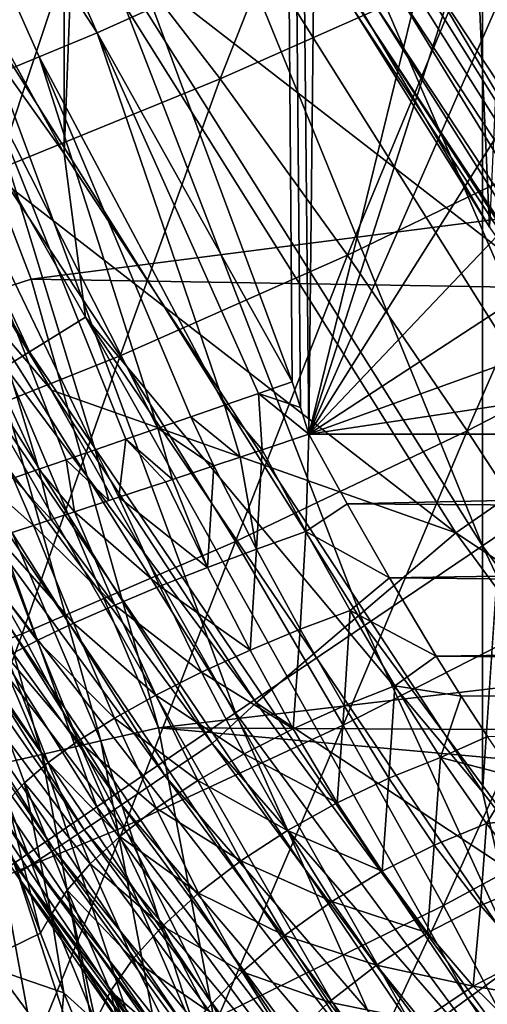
# Model space of a CAD drawing. Header units: metres. Extents: x -104 to 104, y -68 to 90.
# Tile 481 of 656: x -19.82 to -18.73, y 30.46 to 32.75. Entities that reach past the tile are written whole.
import ezdxf

# ---------------------------------------------------------------- set-up
doc = ezdxf.new("R2010")
doc.units = ezdxf.units.M
doc.layers.add('solid_FIT-BATH-153_SW0002', color=7, linetype='CONTINUOUS')

msp = doc.modelspace()

# ---------------------------------------------------------------- linework, layer by layer
at = {"layer": 'solid_FIT-BATH-153_SW0002'}
for points in [[(-18.742653, 57.616692, 8.296501), (-19.715815, 56.130165, 8.296501), (-19.714703, 32.439678, 8.296501)], [(-18.742653, 57.616692, 8.296501), (-19.714703, 32.439678, 8.296501), (-18.741398, 30.953238, 8.296501)], [(-17.85, 44.28587, 8.296501), (-18.742653, 57.616692, 8.296501), (-18.741398, 30.953238, 8.296501)], [(-18.885019, 57.414021, -4.703498), (-19.388058, 56.659203, -4.703498), (-19.145222, 31.785889, -4.703498)], [(-18.885019, 57.414021, -4.703498), (-19.145222, 31.785889, -4.703498), (-16.769373, 41.495667, -4.703498)], [(-19.388058, 56.659203, -4.703498), (-19.508188, 32.77861, -4.703498), (-19.184099, 31.90819, -4.703498)], [(-19.388058, 56.659203, -4.703498), (-19.164806, 31.84791, -4.703498), (-19.145222, 31.785889, -4.703498)], [(-19.388058, 56.659203, -4.703498), (-19.184099, 31.90819, -4.703498), (-19.164806, 31.84791, -4.703498)], [(-19.715815, 56.130165, 8.296501), (-20.570929, 33.998077, 8.296501), (-19.714703, 32.439678, 8.296501)], [(-17.85, 44.28587, 8.296501), (-18.741398, 30.953238, 8.296501), (-17.656555, 29.546558, 8.296501)], [(-6.5, 42.02853, 69.796501), (-16.460951, 32.067577, 69.796501), (-20.239317, 41.027462, 69.796501)], [(-19.145222, 31.785889, -4.703498), (-16.48193, 40.121147, -4.703498), (-16.769373, 41.495667, -4.703498)], [(-20.239317, 41.027462, 69.796501), (-16.460951, 32.067577, 69.796501), (-19.915155, 39.424294, 69.796501)], [(-19.145222, 31.785889, -4.703498), (-16.08156, 38.773827, -4.703498), (-16.48193, 40.121147, -4.703498)], [(-19.915155, 39.424294, 69.796501), (-16.460951, 32.067577, 69.796501), (-19.463993, 37.851372, 69.796501)], [(-19.145222, 31.785889, -4.703498), (-15.571664, 37.46529, -4.703498), (-16.08156, 38.773827, -4.703498)], [(-19.463993, 37.851372, 69.796501), (-16.460951, 32.067577, 69.796501), (-18.888876, 36.319771, 69.796501)], [(-19.145222, 31.785889, -4.703498), (-14.955724, 36.20351, -4.703498), (-15.571664, 37.46529, -4.703498)], [(-18.725256, 32.268173, 43.296501), (-19.5937, 33.743145, 43.296501), (-18.908926, 36.367424, 43.296501)], [(-18.725256, 32.268173, 43.296501), (-18.908926, 36.367424, 43.296501), (-18.57268, 35.608166, 43.296501)], [(-18.888876, 36.319771, 69.796501), (-16.460951, 32.067577, 69.796501), (-18.193844, 34.839634, 69.796501)], [(-19.145222, 31.785889, -4.703498), (-14.23703, 34.995743, -4.703498), (-14.955724, 36.20351, -4.703498)], [(-19.145222, 31.785889, -4.703498), (-13.421382, 33.852093, -4.703498), (-14.23703, 34.995743, -4.703498)], [(-20.558306, 33.62851, 8.308804), (-19.714703, 32.439678, 8.296501), (-20.570929, 33.998077, 8.296501)], [(-19.145222, 31.785889, -4.703498), (-12.515286, 32.780834, -4.703498), (-13.421382, 33.852093, -4.703498)], [(-19.041121, 32.775101, 71.996498), (-19.5937, 33.743145, 43.296501), (-18.725256, 32.268173, 43.296501)], [(-20.694223, 33.558823, 8.345485), (-19.794971, 31.978165, 8.345485), (-20.558306, 33.62851, 8.308804)], [(-20.558306, 33.62851, 8.308804), (-19.664927, 32.058277, 8.308804), (-19.714703, 32.439678, 8.296501)], [(-19.794971, 31.978165, 8.345485), (-19.664927, 32.058277, 8.308804), (-20.558306, 33.62851, 8.308804)], [(-19.17585, 33.305809, 14.040627), (-18.67486, 33.600277, 14.401418), (-17.821882, 32.235924, 14.394215)], [(-19.918344, 31.90177, 8.405631), (-19.794971, 31.978165, 8.345485), (-20.694223, 33.558823, 8.345485)], [(-20.143105, 33.496628, -4.659503), (-19.637594, 32.72028, -4.693029), (-20.010075, 33.561489, -4.692794)], [(-20.010075, 33.561489, -4.692794), (-19.637594, 32.72028, -4.693029), (-19.508188, 32.77861, -4.703498)], [(-20.143105, 33.496628, -4.659503), (-19.905497, 32.609352, -4.604479), (-19.772593, 32.664246, -4.660512)], [(-20.143105, 33.496628, -4.659503), (-19.772593, 32.664246, -4.660512), (-19.637594, 32.72028, -4.693029)], [(-18.820417, 33.424252, 18.822279), (-17.959274, 32.052608, 18.813835), (-18.709429, 33.485641, 19.254391)], [(-18.971424, 33.339684, 18.409176), (-18.103037, 31.956608, 18.400887), (-18.820417, 33.424252, 18.822279)], [(-18.103037, 31.956608, 18.400887), (-17.959274, 32.052608, 18.813835), (-18.820417, 33.424252, 18.822279)], [(-19.704905, 32.994881, 13.73831), (-20.192245, 32.63361, 13.509367), (-20.612726, 33.394638, 13.513731)], [(-19.160166, 33.233231, 18.019281), (-18.282755, 31.835966, 18.011118), (-18.971424, 33.339684, 18.409176)], [(-18.282755, 31.835966, 18.011118), (-18.103037, 31.956608, 18.400887), (-18.971424, 33.339684, 18.409176)], [(-18.299282, 31.905388, 14.033292), (-19.704905, 32.994881, 13.73831), (-19.17585, 33.305809, 14.040627)], [(-18.299282, 31.905388, 14.033292), (-19.17585, 33.305809, 14.040627), (-17.821882, 32.235924, 14.394215)], [(-19.35165, 32.613201, -13.836963), (-19.664909, 33.020435, -13.91087), (-19.100437, 33.250381, -14.583529)], [(-18.780563, 32.86726, -14.517686), (-19.35165, 32.613201, -13.836963), (-19.100437, 33.250381, -14.583529)], [(-19.384361, 33.106182, 17.656797), (-18.496256, 31.692146, 17.648727), (-19.160166, 33.233231, 18.019281)], [(-18.496256, 31.692146, 17.648727), (-18.282755, 31.835966, 18.011118), (-19.160166, 33.233231, 18.019281)], [(-12.761325, 33.054302, 1.296502), (-19.791122, 32.1469, 1.296502), (-20.178097, 33.156738, 1.296502)], [(-19.919971, 32.106178, 1.287417), (-20.178097, 33.156738, 1.296502), (-19.791122, 32.1469, 1.296502)], [(-18.476353, 32.481934, -14.464563), (-18.780563, 32.86726, -14.517686), (-18.149902, 33.167023, -15.181285)], [(-19.641727, 32.959831, 17.325928), (-18.741367, 31.526608, 17.317909), (-19.384361, 33.106182, 17.656797)], [(-18.741367, 31.526608, 17.317909), (-18.496256, 31.692146, 17.648727), (-19.384361, 33.106182, 17.656797)], [(-12.761325, 33.054302, 1.296502), (-11.762646, 32.012421, 1.296502), (-19.791122, 32.1469, 1.296502)], [(-19.870806, 32.401764, -13.138172), (-20.17663, 32.830833, -13.219978), (-19.664909, 33.020435, -13.91087)], [(-19.35165, 32.613201, -13.836963), (-19.870806, 32.401764, -13.138172), (-19.664909, 33.020435, -13.91087)], [(-19.704905, 32.994881, 13.73831), (-18.803436, 31.556328, 13.730782), (-20.192245, 32.63361, 13.509367)], [(-18.299282, 31.905388, 14.033292), (-18.803436, 31.556328, 13.730782), (-19.704905, 32.994881, 13.73831)], [(-18.796759, 32.922825, 72.609146), (-17.850151, 31.487062, 72.609138), (-18.698925, 32.981968, 72.689247)], [(-19.929745, 32.795609, 17.030598), (-19.015694, 31.340967, 17.022587), (-19.641727, 32.959831, 17.325928)], [(-19.015694, 31.340967, 17.022587), (-18.741367, 31.526608, 17.317909), (-19.641727, 32.959831, 17.325928)], [(-18.881189, 32.871784, 72.510399), (-17.930328, 31.429575, 72.510384), (-18.796759, 32.922825, 72.609146)], [(-17.930328, 31.429575, 72.510384), (-17.850151, 31.487062, 72.609138), (-18.796759, 32.922825, 72.609146)], [(-18.949646, 32.830402, 72.396004), (-17.995335, 31.382963, 72.395988), (-18.881189, 32.871784, 72.510399)], [(-17.995335, 31.382963, 72.395988), (-17.930328, 31.429575, 72.510384), (-18.881189, 32.871784, 72.510399)], [(-19.05575, 32.202919, -13.776431), (-19.35165, 32.613201, -13.836963), (-18.780563, 32.86726, -14.517686)], [(-18.476353, 32.481934, -14.464563), (-19.05575, 32.202919, -13.776431), (-18.780563, 32.86726, -14.517686)], [(-19.000042, 32.799934, 72.269447), (-18.043192, 31.34865, 72.269432), (-18.949646, 32.830402, 72.396004)], [(-18.043192, 31.34865, 72.269432), (-17.995335, 31.382963, 72.395988), (-18.949646, 32.830402, 72.396004)], [(-20.244986, 32.615471, 16.773685), (-19.315971, 31.137434, 16.765635), (-19.929745, 32.795609, 17.030598)], [(-19.315971, 31.137434, 16.765635), (-19.015694, 31.340967, 17.022587), (-19.929745, 32.795609, 17.030598)], [(-19.637594, 32.72028, -4.693029), (-19.184099, 31.90819, -4.703498), (-19.508188, 32.77861, -4.703498)], [(-19.145222, 31.785889, -4.703498), (-11.521718, 31.785887, -4.703498), (-12.515286, 32.780834, -4.703498)], [(-19.041121, 32.775101, 71.996498), (-18.082199, 31.320681, 71.996498), (-19.030848, 32.781311, 72.134575)], [(-19.030848, 32.781311, 72.134575), (-18.072445, 31.327677, 72.134567), (-19.000042, 32.799934, 72.269447)], [(-18.082199, 31.320681, 71.996498), (-18.072445, 31.327677, 72.134567), (-19.030848, 32.781311, 72.134575)], [(-18.072445, 31.327677, 72.134567), (-18.043192, 31.34865, 72.269432), (-19.000042, 32.799934, 72.269447)], [(-19.041121, 32.775101, 71.996498), (-18.725256, 32.268173, 43.296501), (-18.082199, 31.320681, 71.996498)], [(-19.637594, 32.72028, -4.693029), (-19.772593, 32.664246, -4.660512), (-19.341415, 31.853647, -4.689392)], [(-19.637594, 32.72028, -4.693029), (-19.262625, 31.880962, -4.699973), (-19.184099, 31.90819, -4.703498)], [(-19.637594, 32.72028, -4.693029), (-19.341415, 31.853647, -4.689392), (-19.262625, 31.880962, -4.699973)], [(-19.772593, 32.664246, -4.660512), (-19.905497, 32.609352, -4.604479), (-19.496185, 31.800034, -4.647151)], [(-19.772593, 32.664246, -4.660512), (-19.496185, 31.800034, -4.647151), (-19.419559, 31.826569, -4.671768)], [(-19.772593, 32.664246, -4.660512), (-19.419559, 31.826569, -4.671768), (-19.341415, 31.853647, -4.689392)], [(-20.2966, 32.538017, 13.45178), (-20.192245, 32.63361, 13.509367), (-19.743784, 31.888901, 13.504889)], [(-18.803436, 31.556328, 13.730782), (-19.743784, 31.888901, 13.504889), (-20.192245, 32.63361, 13.509367)], [(-20.583803, 32.421501, 16.557819), (-19.638731, 30.918362, 16.549681), (-20.244986, 32.615471, 16.773685)], [(-19.638731, 30.918362, 16.549681), (-19.315971, 31.137434, 16.765635), (-20.244986, 32.615471, 16.773685)], [(-19.905497, 32.609352, -4.604479), (-20.031179, 32.557743, -4.525271), (-19.641966, 31.749643, -4.577766)], [(-19.905497, 32.609352, -4.604479), (-19.641966, 31.749643, -4.577766), (-19.570616, 31.774288, -4.615658)], [(-19.905497, 32.609352, -4.604479), (-19.570616, 31.774288, -4.615658), (-19.496185, 31.800034, -4.647151)], [(-19.584124, 31.968662, -13.070144), (-19.870806, 32.401764, -13.138172), (-19.35165, 32.613201, -13.836963)], [(-19.05575, 32.202919, -13.776431), (-19.584124, 31.968662, -13.070144), (-19.35165, 32.613201, -13.836963)], [(-20.031179, 32.557743, -4.525271), (-20.144617, 32.511494, -4.425079), (-19.773426, 31.704376, -4.484432)], [(-20.031179, 32.557743, -4.525271), (-19.773426, 31.704376, -4.484432), (-19.709444, 31.726381, -4.534065)], [(-20.031179, 32.557743, -4.525271), (-19.709444, 31.726381, -4.534065), (-19.641966, 31.749643, -4.577766)], [(-20.411684, 32.47179, 13.371123), (-20.2966, 32.538017, 13.45178), (-19.370306, 31.066263, 13.442765)], [(-20.2966, 32.538017, 13.45178), (-19.743784, 31.888901, 13.504889), (-19.267572, 31.160988, 13.500312)], [(-19.370306, 31.066263, 13.442765), (-20.2966, 32.538017, 13.45178), (-19.267572, 31.160988, 13.500312)], [(-20.144617, 32.511494, -4.425079), (-19.833342, 31.683834, -4.429234), (-19.773426, 31.704376, -4.484432)], [(-18.776823, 31.793888, -13.729836), (-19.05575, 32.202919, -13.776431), (-18.476353, 32.481934, -14.464563)], [(-18.187603, 32.098366, -14.424629), (-18.776823, 31.793888, -13.729836), (-18.476353, 32.481934, -14.464563)], [(-20.517118, 32.411407, 13.267893), (-20.411684, 32.47179, 13.371123), (-19.480169, 30.991669, 13.362107)], [(-19.480169, 30.991669, 13.362107), (-20.411684, 32.47179, 13.371123), (-19.370306, 31.066263, 13.442765)], [(-19.664927, 32.058277, 8.308804), (-18.741398, 30.953238, 8.296501), (-19.714703, 32.439678, 8.296501)], [(-20.608267, 32.359497, 13.145173), (-20.517118, 32.411407, 13.267893), (-19.58086, 30.923668, 13.258877)], [(-19.980505, 30.686106, 16.37735), (-19.638731, 30.918362, 16.549681), (-20.583803, 32.421501, 16.557819)], [(-19.58086, 30.923668, 13.258877), (-20.517118, 32.411407, 13.267893), (-19.480169, 30.991669, 13.362107)], [(-19.584124, 31.968662, -13.070144), (-20.068623, 31.775509, -12.344573), (-19.870806, 32.401764, -13.138172)], [(-20.681046, 32.318352, 13.007077), (-20.608267, 32.359497, 13.145173), (-19.667944, 30.86521, 13.136156)], [(-19.667944, 30.86521, 13.136156), (-20.608267, 32.359497, 13.145173), (-19.58086, 30.923668, 13.258877)], [(-20.733307, 32.289124, 12.859344), (-20.681046, 32.318352, 13.007077), (-19.737513, 30.818863, 12.99806)], [(-19.737513, 30.818863, 12.99806), (-20.681046, 32.318352, 13.007077), (-19.667944, 30.86521, 13.136156)], [(-20.763931, 32.272373, 12.708), (-20.733307, 32.289124, 12.859344), (-19.7875, 30.785917, 12.850327)], [(-19.7875, 30.785917, 12.850327), (-20.733307, 32.289124, 12.859344), (-19.737513, 30.818863, 12.99806)], [(-19.816826, 30.766994, 12.698982), (-20.763931, 32.272373, 12.708), (-19.7875, 30.785917, 12.850327)], [(-19.827871, 30.763479, 12.550632), (-20.763931, 32.272373, 12.708), (-19.816826, 30.766994, 12.698982)], [(-19.316023, 31.536142, -13.016539), (-19.584124, 31.968662, -13.070144), (-19.05575, 32.202919, -13.776431)], [(-18.776823, 31.793888, -13.729836), (-19.316023, 31.536142, -13.016539), (-19.05575, 32.202919, -13.776431)], [(-19.919971, 32.106178, 1.287417), (-19.791122, 32.1469, 1.296502), (-19.494747, 31.102777, 1.296502)], [(-11.762646, 32.012421, 1.296502), (-19.494747, 31.102777, 1.296502), (-19.791122, 32.1469, 1.296502)], [(-19.628767, 31.072577, 1.287126), (-20.051916, 32.06234, 1.258349), (-19.919971, 32.106178, 1.287417)], [(-19.628767, 31.072577, 1.287126), (-19.919971, 32.106178, 1.287417), (-19.494747, 31.102777, 1.296502)], [(-18.514418, 31.390266, -13.697755), (-18.776823, 31.793888, -13.729836), (-18.187603, 32.098366, -14.424629)], [(-19.766575, 31.040852, 1.257059), (-20.183548, 32.018517, 1.207534), (-20.051916, 32.06234, 1.258349)], [(-19.628767, 31.072577, 1.287126), (-19.766575, 31.040852, 1.257059), (-20.051916, 32.06234, 1.258349)], [(-19.794971, 31.978165, 8.345485), (-18.77523, 30.472424, 8.345486), (-19.664927, 32.058277, 8.308804)], [(-19.664927, 32.058277, 8.308804), (-18.651855, 30.562468, 8.308805), (-18.741398, 30.953238, 8.296501)], [(-18.77523, 30.472424, 8.345486), (-18.651855, 30.562468, 8.308805), (-19.664927, 32.058277, 8.308804)], [(-19.766575, 31.040852, 1.257059), (-19.904064, 31.00909, 1.204397), (-20.183548, 32.018517, 1.207534)], [(-11.762646, 32.012421, 1.296502), (-10.679956, 31.059551, 1.296502), (-19.494747, 31.102777, 1.296502)], [(-19.918344, 31.90177, 8.405631), (-18.89226, 30.386625, 8.405632), (-19.794971, 31.978165, 8.345485)], [(-18.89226, 30.386625, 8.405632), (-18.77523, 30.472424, 8.345486), (-19.794971, 31.978165, 8.345485)], [(-19.811953, 31.3216, -12.283581), (-20.068623, 31.775509, -12.344573), (-19.584124, 31.968662, -13.070144)], [(-19.316023, 31.536142, -13.016539), (-19.811953, 31.3216, -12.283581), (-19.584124, 31.968662, -13.070144)], [(-19.559021, 30.377449, 9.296535), (-20.574167, 31.928558, 9.296534), (-19.827871, 30.763479, 12.550632)], [(-20.370541, 31.618406, 9.141334), (-20.574167, 31.928558, 9.296534), (-19.559021, 30.377449, 9.296535)], [(-19.262625, 31.880962, -4.699973), (-19.164806, 31.84791, -4.703498), (-19.184099, 31.90819, -4.703498)], [(-20.03204, 31.831034, 8.487758), (-19.000095, 30.307243, 8.487759), (-19.918344, 31.90177, 8.405631)], [(-19.000095, 30.307243, 8.487759), (-18.89226, 30.386625, 8.405632), (-19.918344, 31.90177, 8.405631)], [(-18.803436, 31.556328, 13.730782), (-19.267572, 31.160988, 13.500312), (-19.743784, 31.888901, 13.504889)], [(-17.321585, 30.574217, 14.025674), (-18.803436, 31.556328, 13.730782), (-18.299282, 31.905388, 14.033292)], [(-19.262625, 31.880962, -4.699973), (-19.341415, 31.853647, -4.689392), (-19.25403, 31.749744, -4.696884)], [(-19.262625, 31.880962, -4.699973), (-19.145222, 31.785889, -4.703498), (-19.164806, 31.84791, -4.703498)], [(-19.262625, 31.880962, -4.699973), (-19.25403, 31.749744, -4.696884), (-19.145222, 31.785889, -4.703498)], [(-19.341415, 31.853647, -4.689392), (-19.419559, 31.826569, -4.671768), (-19.305435, 31.732683, -4.689159)], [(-19.341415, 31.853647, -4.689392), (-19.305435, 31.732683, -4.689159), (-19.25403, 31.749744, -4.696884)], [(-20.133301, 31.767786, 8.58984), (-19.000095, 30.307243, 8.487759), (-20.03204, 31.831034, 8.487758)], [(-19.419559, 31.826569, -4.671768), (-19.496185, 31.800034, -4.647151), (-19.36644, 31.71245, -4.676056)], [(-19.419559, 31.826569, -4.671768), (-19.36644, 31.71245, -4.676056), (-19.305435, 31.732683, -4.689159)], [(-19.496185, 31.800034, -4.647151), (-19.570616, 31.774288, -4.615658), (-19.462679, 31.680553, -4.646149)], [(-19.496185, 31.800034, -4.647151), (-19.462679, 31.680553, -4.646149), (-19.36644, 31.71245, -4.676056)], [(-19.065872, 31.108664, -12.978014), (-19.316023, 31.536142, -13.016539), (-18.776823, 31.793888, -13.729836)], [(-18.514418, 31.390266, -13.697755), (-19.065872, 31.108664, -12.978014), (-18.776823, 31.793888, -13.729836)], [(-19.811953, 31.3216, -12.283581), (-20.270819, 31.146889, -11.528717), (-20.068623, 31.775509, -12.344573)], [(-19.570616, 31.774288, -4.615658), (-19.641966, 31.749643, -4.577766), (-19.587172, 31.639345, -4.588851)], [(-19.570616, 31.774288, -4.615658), (-19.587172, 31.639345, -4.588851), (-19.477936, 31.675501, -4.640298)], [(-19.570616, 31.774288, -4.615658), (-19.477936, 31.675501, -4.640298), (-19.462679, 31.680553, -4.646149)], [(-19.152346, 31.559675, -4.713239), (-19.145222, 31.785889, -4.703498), (-19.25403, 31.749744, -4.696884)], [(-19.056227, 31.624271, -4.71223), (-19.145222, 31.785889, -4.703498), (-19.152346, 31.559675, -4.713239)], [(-19.056227, 31.624271, -4.71223), (-11.521718, 31.785887, -4.703498), (-19.145222, 31.785889, -4.703498)], [(-11.282486, 31.56954, -4.720698), (-11.521718, 31.785887, -4.703498), (-19.056227, 31.624271, -4.71223)], [(-20.21966, 31.713634, 8.709358), (-19.096128, 30.236309, 8.589841), (-20.133301, 31.767786, 8.58984)], [(-20.133301, 31.767786, 8.58984), (-19.096128, 30.236309, 8.589841), (-19.000095, 30.307243, 8.487759)], [(-19.641966, 31.749643, -4.577766), (-19.709444, 31.726381, -4.534065), (-19.610781, 31.631538, -4.575381)], [(-19.641966, 31.749643, -4.577766), (-19.610781, 31.631538, -4.575381), (-19.587172, 31.639345, -4.588851)], [(-19.25403, 31.749744, -4.696884), (-19.305435, 31.732683, -4.689159), (-19.266827, 31.518827, -4.696533)], [(-19.152346, 31.559675, -4.713239), (-19.25403, 31.749744, -4.696884), (-19.266827, 31.518827, -4.696533)], [(-19.709444, 31.726381, -4.534065), (-19.773426, 31.704376, -4.484432), (-19.690557, 31.605173, -4.522802)], [(-19.709444, 31.726381, -4.534065), (-19.690557, 31.605173, -4.522802), (-19.610781, 31.631538, -4.575381)], [(-19.305435, 31.732683, -4.689159), (-19.36644, 31.71245, -4.676056), (-19.266827, 31.518827, -4.696533)], [(-20.289019, 31.669966, 8.843363), (-19.17802, 30.175613, 8.709358), (-20.21966, 31.713634, 8.709358)], [(-20.21966, 31.713634, 8.709358), (-19.17802, 30.175613, 8.709358), (-19.096128, 30.236309, 8.589841)], [(-19.773426, 31.704376, -4.484432), (-19.833342, 31.683834, -4.429234), (-19.744375, 31.587404, -4.480219)], [(-19.773426, 31.704376, -4.484432), (-19.744375, 31.587404, -4.480219), (-19.690557, 31.605173, -4.522802)], [(-19.36644, 31.71245, -4.676056), (-19.462679, 31.680553, -4.646149), (-19.381002, 31.476036, -4.664159)], [(-19.266827, 31.518827, -4.696533), (-19.36644, 31.71245, -4.676056), (-19.381002, 31.476036, -4.664159)], [(-19.833342, 31.683834, -4.429234), (-19.888689, 31.66493, -4.368978), (-19.785381, 31.573877, -4.443126)], [(-19.833342, 31.683834, -4.429234), (-19.785381, 31.573877, -4.443126), (-19.744375, 31.587404, -4.480219)], [(-19.462679, 31.680553, -4.646149), (-19.477936, 31.675501, -4.640298), (-19.381002, 31.476036, -4.664159)], [(-18.741367, 31.526608, 17.317909), (-17.736057, 30.163151, 17.309597), (-18.496256, 31.692146, 17.648727)], [(-20.339716, 31.637938, 8.988549), (-19.243786, 30.126699, 8.843364), (-20.289019, 31.669966, 8.843363)], [(-20.289019, 31.669966, 8.843363), (-19.243786, 30.126699, 8.843364), (-19.17802, 30.175613, 8.709358)], [(-19.888689, 31.66493, -4.368978), (-19.869358, 31.546207, -4.351759), (-19.785381, 31.573877, -4.443126)], [(-19.381002, 31.476036, -4.664159), (-19.477936, 31.675501, -4.640298), (-19.587172, 31.639345, -4.588851)], [(-20.370541, 31.618406, 9.141334), (-19.291851, 30.090843, 8.988549), (-20.339716, 31.637938, 8.988549)], [(-20.339716, 31.637938, 8.988549), (-19.291851, 30.090843, 8.988549), (-19.243786, 30.126699, 8.843364)], [(-19.587172, 31.639345, -4.588851), (-19.610781, 31.631538, -4.575381), (-19.690557, 31.605173, -4.522802)], [(-19.492065, 31.432182, -4.615545), (-19.587172, 31.639345, -4.588851), (-19.690557, 31.605173, -4.522802)], [(-19.381002, 31.476036, -4.664159), (-19.587172, 31.639345, -4.588851), (-19.492065, 31.432182, -4.615545)], [(-20.370541, 31.618406, 9.141334), (-19.559021, 30.377449, 9.296535), (-19.321074, 30.068989, 9.141335)], [(-20.370541, 31.618406, 9.141334), (-19.321074, 30.068989, 9.141335), (-19.291851, 30.090843, 8.988549)], [(-18.957809, 31.451374, -4.741274), (-19.056227, 31.624271, -4.71223), (-19.152346, 31.559675, -4.713239)], [(-11.282486, 31.56954, -4.720698), (-19.056227, 31.624271, -4.71223), (-18.957809, 31.451374, -4.741274)], [(-19.596912, 31.388401, -4.5512), (-19.744375, 31.587404, -4.480219), (-19.785381, 31.573877, -4.443126)], [(-19.596912, 31.388401, -4.5512), (-19.690557, 31.605173, -4.522802), (-19.744375, 31.587404, -4.480219)], [(-19.492065, 31.432182, -4.615545), (-19.690557, 31.605173, -4.522802), (-19.596912, 31.388401, -4.5512)], [(-19.692678, 31.345844, -4.472395), (-19.785381, 31.573877, -4.443126), (-19.869358, 31.546207, -4.351759)], [(-19.596912, 31.388401, -4.5512), (-19.785381, 31.573877, -4.443126), (-19.692678, 31.345844, -4.472395)], [(-11.057472, 31.373402, -4.760864), (-11.282486, 31.56954, -4.720698), (-18.957809, 31.451374, -4.741274)], [(-19.776934, 31.305601, -4.381118), (-19.869358, 31.546207, -4.351759), (-19.941057, 31.522625, -4.251236)], [(-19.692678, 31.345844, -4.472395), (-19.869358, 31.546207, -4.351759), (-19.776934, 31.305601, -4.381118)], [(-18.803436, 31.556328, 13.730782), (-17.798231, 30.189171, 13.722974), (-19.267572, 31.160988, 13.500312)], [(-19.152346, 31.559675, -4.713239), (-19.266827, 31.518827, -4.696533), (-19.165882, 31.331875, -4.740661)], [(-19.049355, 31.375885, -4.752745), (-19.152346, 31.559675, -4.713239), (-19.165882, 31.331875, -4.740661)], [(-18.957809, 31.451374, -4.741274), (-19.152346, 31.559675, -4.713239), (-19.049355, 31.375885, -4.752745)], [(-17.321585, 30.574217, 14.025674), (-17.798231, 30.189171, 13.722974), (-18.803436, 31.556328, 13.730782)], [(-19.776934, 31.305601, -4.381118), (-19.941057, 31.522625, -4.251236), (-19.84783, 31.268644, -4.279974)], [(-19.574699, 30.872225, -12.237962), (-19.811953, 31.3216, -12.283581), (-19.316023, 31.536142, -13.016539)], [(-19.065872, 31.108664, -12.978014), (-19.574699, 30.872225, -12.237962), (-19.316023, 31.536142, -13.016539)], [(-19.266827, 31.518827, -4.696533), (-19.381002, 31.476036, -4.664159), (-19.282034, 31.283728, -4.712654)], [(-19.165882, 31.331875, -4.740661), (-19.266827, 31.518827, -4.696533), (-19.282034, 31.283728, -4.712654)], [(-19.015694, 31.340967, 17.022587), (-17.995466, 29.957674, 17.014284), (-18.741367, 31.526608, 17.317909)], [(-17.995466, 29.957674, 17.014284), (-17.736057, 30.163151, 17.309597), (-18.741367, 31.526608, 17.317909)], [(-19.282034, 31.283728, -4.712654), (-19.381002, 31.476036, -4.664159), (-19.492065, 31.432182, -4.615545)], [(-18.849337, 31.26963, -4.795138), (-18.957809, 31.451374, -4.741274), (-19.049355, 31.375885, -4.752745)], [(-11.057472, 31.373402, -4.760864), (-18.957809, 31.451374, -4.741274), (-18.849337, 31.26963, -4.795138)], [(-19.394838, 31.232321, -4.667991), (-19.492065, 31.432182, -4.615545), (-19.596912, 31.388401, -4.5512)], [(-19.282034, 31.283728, -4.712654), (-19.492065, 31.432182, -4.615545), (-19.394838, 31.232321, -4.667991)], [(-19.50099, 31.178959, -4.607065), (-19.596912, 31.388401, -4.5512), (-19.692678, 31.345844, -4.472395)], [(-19.394838, 31.232321, -4.667991), (-19.596912, 31.388401, -4.5512), (-19.50099, 31.178959, -4.607065)], [(-18.832561, 30.688869, -12.955049), (-19.065872, 31.108664, -12.978014), (-18.514418, 31.390266, -13.697755)], [(-18.267645, 30.99448, -13.680582), (-18.832561, 30.688869, -12.955049), (-18.514418, 31.390266, -13.697755)], [(-19.049355, 31.375885, -4.752745), (-19.165882, 31.331875, -4.740661), (-19.063437, 31.153387, -4.807253)], [(-18.945044, 31.19997, -4.814186), (-19.049355, 31.375885, -4.752745), (-19.063437, 31.153387, -4.807253)], [(-18.849337, 31.26963, -4.795138), (-19.049355, 31.375885, -4.752745), (-18.945044, 31.19997, -4.814186)], [(-10.847567, 31.196568, -4.824339), (-11.057472, 31.373402, -4.760864), (-18.849337, 31.26963, -4.795138)], [(-19.597458, 31.125069, -4.531093), (-19.692678, 31.345844, -4.472395), (-19.776934, 31.305601, -4.381118)], [(-19.50099, 31.178959, -4.607065), (-19.692678, 31.345844, -4.472395), (-19.597458, 31.125069, -4.531093)], [(-19.315971, 31.137434, 16.765635), (-18.279404, 29.732422, 16.757294), (-19.015694, 31.340967, 17.022587)], [(-18.279404, 29.732422, 16.757294), (-17.995466, 29.957674, 17.014284), (-19.015694, 31.340967, 17.022587)], [(-20.046759, 30.677683, -11.47532), (-20.270819, 31.146889, -11.528717), (-19.811953, 31.3216, -12.283581)], [(-19.574699, 30.872225, -12.237962), (-20.046759, 30.677683, -11.47532), (-19.811953, 31.3216, -12.283581)], [(-19.165882, 31.331875, -4.740661), (-19.282034, 31.283728, -4.712654), (-19.181442, 31.100529, -4.784429)], [(-19.063437, 31.153387, -4.807253), (-19.165882, 31.331875, -4.740661), (-19.181442, 31.100529, -4.784429)], [(-19.681696, 31.072109, -4.442074), (-19.776934, 31.305601, -4.381118), (-19.84783, 31.268644, -4.279974)], [(-19.597458, 31.125069, -4.531093), (-19.776934, 31.305601, -4.381118), (-19.681696, 31.072109, -4.442074)], [(-19.751797, 31.021482, -4.342679), (-19.84783, 31.268644, -4.279974), (-19.904285, 31.235723, -4.171936)], [(-19.681696, 31.072109, -4.442074), (-19.84783, 31.268644, -4.279974), (-19.751797, 31.021482, -4.342679)], [(-19.181442, 31.100529, -4.784429), (-19.282034, 31.283728, -4.712654), (-19.394838, 31.232321, -4.667991)], [(-18.790886, 31.176138, -4.833022), (-18.849337, 31.26963, -4.795138), (-18.945044, 31.19997, -4.814186)], [(-10.847567, 31.196568, -4.824339), (-18.849337, 31.26963, -4.795138), (-18.790886, 31.176138, -4.833022)], [(-19.806705, 30.974394, -4.235985), (-19.904285, 31.235723, -4.171936), (-19.846214, 30.93178, -4.125161)], [(-19.751797, 31.021482, -4.342679), (-19.904285, 31.235723, -4.171936), (-19.806705, 30.974394, -4.235985)], [(-19.295916, 31.042215, -4.744823), (-19.394838, 31.232321, -4.667991), (-19.50099, 31.178959, -4.607065)], [(-19.181442, 31.100529, -4.784429), (-19.394838, 31.232321, -4.667991), (-19.295916, 31.042215, -4.744823)], [(-18.945044, 31.19997, -4.814186), (-19.063437, 31.153387, -4.807253), (-18.959427, 30.985275, -4.895038)], [(-18.839344, 31.033875, -4.896262), (-18.945044, 31.19997, -4.814186), (-18.959427, 30.985275, -4.895038)], [(-18.790886, 31.176138, -4.833022), (-18.945044, 31.19997, -4.814186), (-18.839344, 31.033875, -4.896262)], [(-10.847567, 31.196568, -4.824339), (-18.790886, 31.176138, -4.833022), (-18.729578, 31.082024, -4.878894)], [(-19.403347, 30.979881, -4.688692), (-19.50099, 31.178959, -4.607065), (-19.597458, 31.125069, -4.531093)], [(-19.295916, 31.042215, -4.744823), (-19.50099, 31.178959, -4.607065), (-19.403347, 30.979881, -4.688692)], [(-18.729578, 31.082024, -4.878894), (-18.790886, 31.176138, -4.833022), (-18.839344, 31.033875, -4.896262)], [(-19.370306, 31.066263, 13.442765), (-19.267572, 31.160988, 13.500312), (-18.235455, 29.761147, 13.490964)], [(-17.798231, 30.189171, 13.722974), (-18.235455, 29.761147, 13.490964), (-19.267572, 31.160988, 13.500312)], [(-19.063437, 31.153387, -4.807253), (-19.181442, 31.100529, -4.784429), (-19.07914, 30.928276, -4.87823)], [(-18.959427, 30.985275, -4.895038), (-19.063437, 31.153387, -4.807253), (-19.07914, 30.928276, -4.87823)], [(-19.638731, 30.918362, 16.549681), (-18.584595, 29.489998, 16.541248), (-19.315971, 31.137434, 16.765635)], [(-18.584595, 29.489998, 16.541248), (-18.279404, 29.732422, 16.757294), (-19.315971, 31.137434, 16.765635)], [(-19.500526, 30.915195, -4.617166), (-19.597458, 31.125069, -4.531093), (-19.681696, 31.072109, -4.442074)], [(-19.403347, 30.979881, -4.688692), (-19.597458, 31.125069, -4.531093), (-19.500526, 30.915195, -4.617166)], [(-19.355539, 30.430227, -12.208267), (-19.574699, 30.872225, -12.237962), (-19.065872, 31.108664, -12.978014)], [(-18.832561, 30.688869, -12.955049), (-19.355539, 30.430227, -12.208267), (-19.065872, 31.108664, -12.978014)], [(-19.628767, 31.072577, 1.287126), (-19.494747, 31.102777, 1.296502), (-19.293043, 30.040548, 1.296502)], [(-9.519899, 30.201454, 1.296502), (-19.293043, 30.040548, 1.296502), (-19.494747, 31.102777, 1.296502)], [(-10.679956, 31.059551, 1.296502), (-9.519899, 30.201454, 1.296502), (-19.494747, 31.102777, 1.296502)], [(-19.07914, 30.928276, -4.87823), (-19.181442, 31.100529, -4.784429), (-19.295916, 31.042215, -4.744823)], [(-18.665178, 30.988127, -4.933231), (-18.729578, 31.082024, -4.878894), (-18.839344, 31.033875, -4.896262)], [(-19.628767, 31.072577, 1.287126), (-19.430407, 30.019777, 1.286782), (-19.766575, 31.040852, 1.257059)], [(-19.584774, 30.84996, -4.532207), (-19.681696, 31.072109, -4.442074), (-19.751797, 31.021482, -4.342679)], [(-19.500526, 30.915195, -4.617166), (-19.681696, 31.072109, -4.442074), (-19.584774, 30.84996, -4.532207)], [(-19.628767, 31.072577, 1.287126), (-19.293043, 30.040548, 1.296502), (-19.430407, 30.019777, 1.286782)], [(-19.480169, 30.991669, 13.362107), (-19.370306, 31.066263, 13.442765), (-18.335825, 29.66519, 13.433459)], [(-18.335825, 29.66519, 13.433459), (-19.370306, 31.066263, 13.442765), (-18.235455, 29.761147, 13.490964)], [(-19.766575, 31.040852, 1.257059), (-19.572847, 29.999702, 1.255628), (-19.904064, 31.00909, 1.204397)], [(-19.766575, 31.040852, 1.257059), (-19.430407, 30.019777, 1.286782), (-19.572847, 29.999702, 1.255628)], [(-19.195166, 30.863619, -4.844783), (-19.295916, 31.042215, -4.744823), (-19.403347, 30.979881, -4.688692)], [(-19.07914, 30.928276, -4.87823), (-19.295916, 31.042215, -4.744823), (-19.195166, 30.863619, -4.844783)], [(-19.654119, 30.786001, -4.436499), (-19.751797, 31.021482, -4.342679), (-19.806705, 30.974394, -4.235985)], [(-19.584774, 30.84996, -4.532207), (-19.751797, 31.021482, -4.342679), (-19.654119, 30.786001, -4.436499)], [(-18.839344, 31.033875, -4.896262), (-18.959427, 30.985275, -4.895038), (-18.853502, 30.82939, -5.002776)], [(-18.731939, 30.879606, -4.997684), (-18.839344, 31.033875, -4.896262), (-18.853502, 30.82939, -5.002776)], [(-18.665178, 30.988127, -4.933231), (-18.839344, 31.033875, -4.896262), (-18.731939, 30.879606, -4.997684)], [(-19.904064, 31.00909, 1.204397), (-19.714983, 29.979599, 1.200986), (-20.036057, 30.978479, 1.128549)], [(-19.904064, 31.00909, 1.204397), (-19.572847, 29.999702, 1.255628), (-19.714983, 29.979599, 1.200986)], [(-19.58086, 30.923668, 13.258877), (-19.480169, 30.991669, 13.362107), (-18.439926, 29.582689, 13.352803)], [(-18.439926, 29.582689, 13.352803), (-19.480169, 30.991669, 13.362107), (-18.335825, 29.66519, 13.433459)], [(-18.614843, 30.278528, -12.94809), (-18.832561, 30.688869, -12.955049), (-18.267645, 30.99448, -13.680582)], [(-20.036057, 30.978479, 1.128549), (-19.714983, 29.979599, 1.200986), (-19.851217, 29.960249, 1.122207)], [(-19.806705, 30.974394, -4.235985), (-19.846214, 30.93178, -4.125161), (-19.744862, 30.668228, -4.225441)], [(-19.707523, 30.72497, -4.333166), (-19.806705, 30.974394, -4.235985), (-19.744862, 30.668228, -4.225441)], [(-19.654119, 30.786001, -4.436499), (-19.806705, 30.974394, -4.235985), (-19.707523, 30.72497, -4.333166)], [(-19.303789, 30.792847, -4.79479), (-19.403347, 30.979881, -4.688692), (-19.500526, 30.915195, -4.617166)], [(-19.195166, 30.863619, -4.844783), (-19.403347, 30.979881, -4.688692), (-19.303789, 30.792847, -4.79479)], [(-18.959427, 30.985275, -4.895038), (-19.07914, 30.928276, -4.87823), (-18.974726, 30.768641, -4.992854)], [(-18.853502, 30.82939, -5.002776), (-18.959427, 30.985275, -4.895038), (-18.974726, 30.768641, -4.992854)], [(-18.597536, 30.894911, -4.996784), (-18.665178, 30.988127, -4.933231), (-18.731939, 30.879606, -4.997684)], [(-18.651855, 30.562468, 8.308805), (-17.656555, 29.546558, 8.296501), (-18.741398, 30.953238, 8.296501)], [(-19.846214, 30.93178, -4.125161), (-19.876705, 30.911354, -4.009346), (-19.769608, 30.624786, -4.113845)], [(-19.744862, 30.668228, -4.225441), (-19.846214, 30.93178, -4.125161), (-19.769608, 30.624786, -4.113845)], [(-19.667944, 30.86521, 13.136156), (-19.58086, 30.923668, 13.258877), (-18.535328, 29.507437, 13.249574)], [(-18.535328, 29.507437, 13.249574), (-19.58086, 30.923668, 13.258877), (-18.439926, 29.582689, 13.352803)], [(-18.974726, 30.768641, -4.992854), (-19.07914, 30.928276, -4.87823), (-19.195166, 30.863619, -4.844783)], [(-19.980505, 30.686106, 16.37735), (-18.907764, 29.232998, 16.368776), (-19.638731, 30.918362, 16.549681)], [(-19.914236, 30.553787, -3.443782), (-19.769608, 30.624786, -4.113845), (-19.876705, 30.911354, -4.009346)], [(-18.907764, 29.232998, 16.368776), (-18.584595, 29.489998, 16.541248), (-19.638731, 30.918362, 16.549681)], [(-19.401613, 30.717863, -4.729249), (-19.500526, 30.915195, -4.617166), (-19.584774, 30.84996, -4.532207)], [(-19.303789, 30.792847, -4.79479), (-19.500526, 30.915195, -4.617166), (-19.401613, 30.717863, -4.729249)], [(-18.731939, 30.879606, -4.997684), (-18.853502, 30.82939, -5.002776), (-18.746517, 30.689295, -5.127457)], [(-18.623348, 30.740238, -5.115908), (-18.731939, 30.879606, -4.997684), (-18.746517, 30.689295, -5.127457)], [(-18.597536, 30.894911, -4.996784), (-18.731939, 30.879606, -4.997684), (-18.623348, 30.740238, -5.115908)], [(-19.842024, 30.215445, -11.437953), (-20.046759, 30.677683, -11.47532), (-19.574699, 30.872225, -12.237962)], [(-19.355539, 30.430227, -12.208267), (-19.842024, 30.215445, -11.437953), (-19.574699, 30.872225, -12.237962)], [(-19.737513, 30.818863, 12.99806), (-19.667944, 30.86521, 13.136156), (-18.617834, 29.442698, 13.126854)], [(-18.617834, 29.442698, 13.126854), (-19.667944, 30.86521, 13.136156), (-18.535328, 29.507437, 13.249574)], [(-19.092133, 30.698025, -4.966687), (-19.195166, 30.863619, -4.844783), (-19.303789, 30.792847, -4.79479)], [(-18.974726, 30.768641, -4.992854), (-19.195166, 30.863619, -4.844783), (-19.092133, 30.698025, -4.966687)], [(-19.485834, 30.640821, -4.650034), (-19.584774, 30.84996, -4.532207), (-19.654119, 30.786001, -4.436499)], [(-19.401613, 30.717863, -4.729249), (-19.584774, 30.84996, -4.532207), (-19.485834, 30.640821, -4.650034)], [(-19.7875, 30.785917, 12.850327), (-19.737513, 30.818863, 12.99806), (-18.683746, 29.391325, 12.988759)], [(-18.683746, 29.391325, 12.988759), (-19.737513, 30.818863, 12.99806), (-18.617834, 29.442698, 13.126854)], [(-18.853502, 30.82939, -5.002776), (-18.974726, 30.768641, -4.992854), (-18.869335, 30.625668, -5.124878)], [(-18.746517, 30.689295, -5.127457), (-18.853502, 30.82939, -5.002776), (-18.869335, 30.625668, -5.124878)], [(-19.816826, 30.766994, 12.698982), (-19.7875, 30.785917, 12.850327), (-18.731108, 29.35475, 12.841025)], [(-18.731108, 29.35475, 12.841025), (-19.7875, 30.785917, 12.850327), (-18.683746, 29.391325, 12.988759)], [(-19.554411, 30.563974, -4.559779), (-19.654119, 30.786001, -4.436499), (-19.707523, 30.72497, -4.333166)], [(-19.485834, 30.640821, -4.650034), (-19.654119, 30.786001, -4.436499), (-19.554411, 30.563974, -4.559779)], [(-19.201801, 30.619211, -4.92416), (-19.303789, 30.792847, -4.79479), (-19.401613, 30.717863, -4.729249)], [(-19.092133, 30.698025, -4.966687), (-19.303789, 30.792847, -4.79479), (-19.201801, 30.619211, -4.92416)], [(-19.827871, 30.763479, 12.550632), (-19.816826, 30.766994, 12.698982), (-18.758896, 29.333675, 12.689677)], [(-18.765715, 29.324339, 12.541281), (-19.827871, 30.763479, 12.550632), (-18.758896, 29.333675, 12.689677)], [(-19.559021, 30.377449, 9.296535), (-19.827871, 30.763479, 12.550632), (-18.765715, 29.324339, 12.541281)], [(-18.758896, 29.333675, 12.689677), (-19.816826, 30.766994, 12.698982), (-18.731108, 29.35475, 12.841025)], [(-18.869335, 30.625668, -5.124878), (-18.974726, 30.768641, -4.992854), (-19.092133, 30.698025, -4.966687)], [(-18.623348, 30.740238, -5.115908), (-18.746517, 30.689295, -5.127457), (-18.638384, 30.566603, -5.266612)], [(-19.707523, 30.72497, -4.333166), (-19.744862, 30.668228, -4.225441), (-19.641527, 30.419016, -4.358733)], [(-19.606321, 30.489439, -4.461598), (-19.707523, 30.72497, -4.333166), (-19.641527, 30.419016, -4.358733)], [(-19.554411, 30.563974, -4.559779), (-19.707523, 30.72497, -4.333166), (-19.606321, 30.489439, -4.461598)], [(-19.300165, 30.534365, -4.866087), (-19.401613, 30.717863, -4.729249), (-19.485834, 30.640821, -4.650034)], [(-19.201801, 30.619211, -4.92416), (-19.401613, 30.717863, -4.729249), (-19.300165, 30.534365, -4.866087)], [(-18.988152, 30.549908, -5.106777), (-19.092133, 30.698025, -4.966687), (-19.201801, 30.619211, -4.92416)], [(-18.869335, 30.625668, -5.124878), (-19.092133, 30.698025, -4.966687), (-18.988152, 30.549908, -5.106777)], [(-20.337826, 30.443014, 16.251268), (-19.245636, 28.964027, 16.242496), (-19.980505, 30.686106, 16.37735)], [(-19.245636, 28.964027, 16.242496), (-18.907764, 29.232998, 16.368776), (-19.980505, 30.686106, 16.37735)], [(-19.152994, 29.997499, -12.195013), (-19.355539, 30.430227, -12.208267), (-18.832561, 30.688869, -12.955049)], [(-18.614843, 30.278528, -12.94809), (-19.152994, 29.997499, -12.195013), (-18.832561, 30.688869, -12.955049)], [(-18.746517, 30.689295, -5.127457), (-18.869335, 30.625668, -5.124878), (-18.762842, 30.500891, -5.271811)], [(-18.638384, 30.566603, -5.266612), (-18.746517, 30.689295, -5.127457), (-18.762842, 30.500891, -5.271811)], [(-19.744862, 30.668228, -4.225441), (-19.769608, 30.624786, -4.113845), (-19.714849, 30.486002, -4.180845)], [(-19.641527, 30.419016, -4.358733), (-19.744862, 30.668228, -4.225441), (-19.714849, 30.486002, -4.180845)], [(-19.914236, 30.553787, -3.443782), (-19.714849, 30.486002, -4.180845), (-19.769608, 30.624786, -4.113845)], [(-19.384287, 30.446018, -4.79419), (-19.485834, 30.640821, -4.650034), (-19.554411, 30.563974, -4.559779)], [(-19.300165, 30.534365, -4.866087), (-19.485834, 30.640821, -4.650034), (-19.384287, 30.446018, -4.79419)], [(-18.762842, 30.500891, -5.271811), (-18.869335, 30.625668, -5.124878), (-18.988152, 30.549908, -5.106777)], [(-19.098827, 30.463785, -5.072805), (-19.201801, 30.619211, -4.92416), (-19.300165, 30.534365, -4.866087)], [(-18.988152, 30.549908, -5.106777), (-19.201801, 30.619211, -4.92416), (-19.098827, 30.463785, -5.072805)], [(-19.452074, 30.35689, -4.710988), (-19.554411, 30.563974, -4.559779), (-19.606321, 30.489439, -4.461598)], [(-19.384287, 30.446018, -4.79419), (-19.554411, 30.563974, -4.559779), (-19.452074, 30.35689, -4.710988)], [(-18.77523, 30.472424, 8.345486), (-17.641207, 29.050762, 8.345486), (-18.651855, 30.562468, 8.308805)], [(-18.528906, 30.462492, -5.417861), (-18.638384, 30.566603, -5.266612), (-18.762842, 30.500891, -5.271811)], [(-19.982515, 30.200134, -2.751816), (-19.773792, 29.8416, -3.327729), (-19.914236, 30.553787, -3.443782)], [(-19.914236, 30.553787, -3.443782), (-19.773792, 29.8416, -3.327729), (-19.714849, 30.486002, -4.180845)], [(-19.197615, 30.369717, -5.023552), (-19.300165, 30.534365, -4.866087), (-19.384287, 30.446018, -4.79419)], [(-19.098827, 30.463785, -5.072805), (-19.300165, 30.534365, -4.866087), (-19.197615, 30.369717, -5.023552)], [(-18.883097, 30.420816, -5.262482), (-18.988152, 30.549908, -5.106777), (-19.098827, 30.463785, -5.072805)], [(-18.762842, 30.500891, -5.271811), (-18.988152, 30.549908, -5.106777), (-18.883097, 30.420816, -5.262482)], [(-19.773792, 29.8416, -3.327729), (-19.658848, 30.349651, -4.257584), (-19.714849, 30.486002, -4.180845)], [(-19.641527, 30.419016, -4.358733), (-19.714849, 30.486002, -4.180845), (-19.658848, 30.349651, -4.257584)], [(-19.606321, 30.489439, -4.461598), (-19.641527, 30.419016, -4.358733), (-19.535698, 30.186373, -4.522995)], [(-19.502525, 30.269588, -4.619524), (-19.606321, 30.489439, -4.461598), (-19.535698, 30.186373, -4.522995)], [(-19.452074, 30.35689, -4.710988), (-19.606321, 30.489439, -4.461598), (-19.502525, 30.269588, -4.619524)], [(-18.655136, 30.395567, -5.431168), (-18.762842, 30.500891, -5.271811), (-18.883097, 30.420816, -5.262482)], [(-18.528906, 30.462492, -5.417861), (-18.762842, 30.500891, -5.271811), (-18.655136, 30.395567, -5.431168)], [(-18.99477, 30.328211, -5.23803), (-19.098827, 30.463785, -5.072805), (-19.197615, 30.369717, -5.023552)], [(-18.883097, 30.420816, -5.262482), (-19.098827, 30.463785, -5.072805), (-18.99477, 30.328211, -5.23803)], [(-18.89226, 30.386625, 8.405632), (-17.751177, 28.956087, 8.405632), (-18.77523, 30.472424, 8.345486)], [(-17.751177, 28.956087, 8.405632), (-17.641207, 29.050762, 8.345486), (-18.77523, 30.472424, 8.345486)]]:
    msp.add_3dface(points, dxfattribs=at)

doc.saveas('drawing.dxf')
